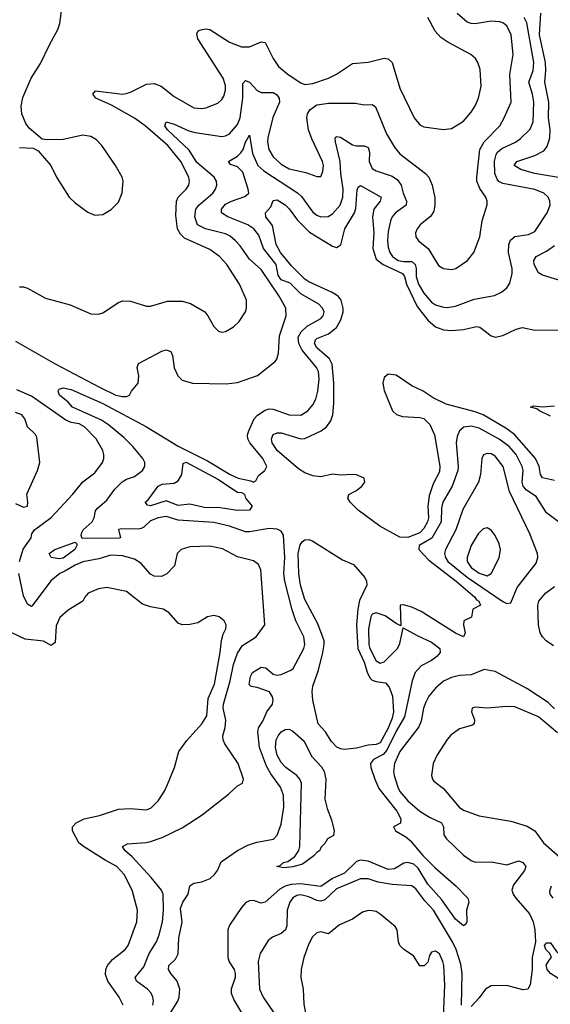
# Model space of a CAD drawing. Header units: inches. Extents: x 2001573 to 2220545, y 644482 to 846830.
# Tile 374 of 656: x 2071130 to 2073809, y 753494 to 758466. Entities that reach past the tile are written whole.
import ezdxf

# ---------------------------------------------------------------- set-up
doc = ezdxf.new("R2010")
doc.units = ezdxf.units.IN
doc.header["$MEASUREMENT"] = 0
doc.layers.add('C0775', color=7, linetype='Continuous')

msp = doc.modelspace()

# ---------------------------------------------------------------- linework, layer by layer
at = {"layer": 'C0775', "color": 5}
for points, elevation in [([(2071130, 757820.4), (2071198, 757818), (2071224.4, 757804.4), (2071288.2, 757730), (2071317, 757670), (2071380.3, 757570), (2071410, 757542), (2071474.3, 757494.3), (2071510, 757479.5), (2071550, 757482), (2071592.9, 757507.1), (2071630, 757543.8), (2071647.5, 757592.5), (2071653.3, 757650), (2071647.4, 757670), (2071613.8, 757730), (2071545, 757830), (2071518.9, 757858.9), (2071490, 757876.8), (2071450, 757883.1), (2071350, 757860.9), (2071270, 757858.9), (2071243.5, 757863.5), (2071178, 757918), (2071162, 757942), (2071141.6, 757990), (2071138.2, 758030), (2071146.7, 758073.3), (2071188.7, 758170), (2071234.8, 758245.2), (2071280.3, 758339.7), (2071323.5, 758416.5), (2071332.9, 758447.1), (2071344.5, 758535.5)], 420), ([(2071110, 756842.9), (2071310, 756728.5), (2071532.7, 756610), (2071616.3, 756570), (2071650, 756562.6), (2071670, 756563), (2071684, 756570), (2071694, 756590), (2071729.3, 756630.7), (2071732.1, 756667.9), (2071722.9, 756710), (2071729.4, 756730), (2071848.6, 756791.4), (2071870, 756798.2), (2071893.8, 756790), (2071901, 756770), (2071910, 756707.3), (2071927.9, 756667.9), (2071950, 756646.5), (2072002, 756630), (2072173.2, 756626.8), (2072230, 756633.1), (2072331.3, 756668.7), (2072420.4, 756739.6), (2072428.5, 756751.5), (2072437.2, 756782.8), (2072442.6, 756870), (2072475.9, 756970), (2072473.2, 757010), (2072439.9, 757070), (2072350, 757203.7), (2072290, 757257.3), (2072243.6, 757323.6), (2072219.5, 757350), (2072192.7, 757372.7), (2072170, 757385.2), (2072068.6, 757410), (2072027.8, 757430), (2072015, 757470), (2072019.6, 757510), (2072035, 757530), (2072105, 757590), (2072119.2, 757610), (2072126.2, 757630), (2072124.2, 757650), (2072112.2, 757670), (2072025.4, 757745.4), (2071986.3, 757806.3), (2071876, 757910), (2071862.3, 757930), (2071870, 757950.2), (2071910, 757937.7), (2071984.9, 757904.9), (2072016.5, 757896.5), (2072150, 757876.5), (2072170, 757879.7), (2072190, 757890.2), (2072230, 757936.8), (2072242.9, 757970), (2072256.6, 758070), (2072256.3, 758143.7), (2072270, 758158.2), (2072290.6, 758150.6), (2072330, 758107.6), (2072350, 758099), (2072410, 758097.8), (2072427.5, 758087.5), (2072440.2, 758070), (2072442.2, 758050), (2072408, 757972), (2072382.9, 757870), (2072381, 757850), (2072388.6, 757810), (2072410, 757772.9), (2072450, 757736), (2072490, 757713), (2072574.3, 757694.3), (2072630, 757673.4), (2072650, 757673.4), (2072661.1, 757698.9), (2072664.1, 757730), (2072659, 757750), (2072604.8, 757864.8), (2072588.1, 757910), (2072579.9, 757970), (2072583.1, 757990), (2072594.2, 758010), (2072630, 758035.3), (2072690, 758044.6), (2072825.3, 758045.3), (2072870, 758035.8), (2072910, 758036.9), (2072926.4, 758026.4), (2072982.2, 757890), (2073021.6, 757821.6), (2073050, 757789.3), (2073179.6, 757690), (2073196.1, 757670), (2073212.4, 757630), (2073226.1, 757566.1), (2073226.4, 757530), (2073220.6, 757499.4), (2073205.5, 757474.5), (2073151.5, 757430), (2073136.2, 757410), (2073128.4, 757390), (2073130, 757368.7), (2073144, 757350), (2073192.8, 757310), (2073244, 757224), (2073270, 757208.9), (2073310, 757204), (2073332, 757210), (2073390.7, 757249.3), (2073422.7, 757290), (2073452.8, 757370), (2073464.2, 757450), (2073489.7, 757530.3), (2073489.7, 757550), (2073482.7, 757570), (2073453.6, 757613.6), (2073438.7, 757650), (2073437.2, 757670), (2073453.7, 757810), (2073475, 757850), (2073554, 757930), (2073576.8, 757970), (2073610.6, 758050), (2073605.2, 758190), (2073621, 758290), (2073610.6, 758390), (2073590, 758434.5), (2073570, 758449.8), (2073554.8, 758454.8), (2073510, 758458.5), (2073430, 758445.3), (2073410, 758446), (2073390, 758453.1), (2073338, 758498)], 360), ([(2071130, 757116.3), (2071150, 757116.5), (2071169.8, 757110.2), (2071260.2, 757060.2), (2071386, 757026), (2071490, 756980.7), (2071530, 756979.7), (2071550, 756985.4), (2071630, 757038.3), (2071650, 757046), (2071690, 757044.9), (2071770, 757019.6), (2071790, 757019.6), (2071876.2, 757043.8), (2071950, 757045.4), (2071993.1, 757033.1), (2072064.4, 756990), (2072080.3, 756970), (2072110, 756916.3), (2072133.7, 756893.7), (2072150, 756888.7), (2072170, 756892), (2072210, 756914.9), (2072238.7, 756941.3), (2072269.8, 756990.2), (2072275.4, 757010), (2072274.5, 757050), (2072239.8, 757130), (2072175.7, 757230), (2072139.8, 757270), (2072090, 757304.8), (2071962.9, 757362.9), (2071942.4, 757382.4), (2071926.9, 757410), (2071917.9, 757477.9), (2071921.2, 757550), (2071931.2, 757570), (2071971.6, 757610), (2071984.6, 757630), (2071988.2, 757650), (2071983.7, 757670), (2071943.4, 757750), (2071877.9, 757830), (2071763.8, 757930), (2071710, 757968.3), (2071593.9, 758033.9), (2071514.8, 758070), (2071500.3, 758090), (2071512.6, 758107.4), (2071649.9, 758090.1), (2071667.5, 758092.5), (2071690, 758099.4), (2071770, 758140.8), (2071810, 758143.5), (2071844, 758130), (2071910, 758077.3), (2072010, 758020.9), (2072050, 758017.3), (2072070, 758020.5), (2072130, 758045), (2072150, 758062.4), (2072160.6, 758079.4), (2072169.9, 758110), (2072170, 758134), (2072157, 758170), (2072029.3, 758370), (2072024.6, 758395.4), (2072030.8, 758409.2), (2072044.4, 758415.6), (2072070, 758420.6), (2072090, 758416.8), (2072190, 758352.9), (2072250, 758328.8), (2072290, 758329.4), (2072350, 758354.3), (2072370, 758350.4), (2072410.2, 758270), (2072437.7, 758230), (2072486.3, 758190), (2072550, 758146.4), (2072570, 758139.3), (2072610, 758144.6), (2072689.9, 758170.1), (2072730, 758191.2), (2072810, 758245), (2072890, 758251.5), (2072970, 758271.8), (2072990, 758268.7), (2073010.2, 758250.2), (2073050, 758120.5), (2073122, 757970), (2073150, 757934.6), (2073170, 757924.7), (2073270, 757911.6), (2073310, 757916.5), (2073370, 757953.4), (2073410, 757998.7), (2073430, 758030.4), (2073447.2, 758070), (2073460.7, 758130), (2073454.5, 758214.5), (2073443.1, 758250), (2073430.6, 758270.6), (2073407.3, 758290), (2073291.9, 758351.9), (2073256.9, 758376.9), (2073228.4, 758408.4), (2073190, 758476.9)], 380), ([(2071892.2, 753450), (2071928.9, 753510), (2071936.2, 753530), (2071939, 753570), (2071925.7, 753610), (2071893.1, 753650), (2071882.4, 753670), (2071883.5, 753690), (2071917.5, 753722.5), (2071930.8, 753749.2), (2071933, 753830), (2071951, 753909), (2071942.7, 753977.3), (2071953.5, 754010), (2071981.1, 754050), (2071988.6, 754091.4), (2072010, 754104.8), (2072050, 754112.8), (2072092, 754130), (2072114.2, 754150), (2072128.2, 754170), (2072147.5, 754212.5), (2072229.2, 754270.8), (2072282.6, 754297.4), (2072326.7, 754313.3), (2072411.6, 754328.4), (2072430, 754348.2), (2072450, 754403), (2072463.8, 754490), (2072461.6, 754550), (2072446.6, 754590), (2072397.4, 754657.4), (2072375.8, 754695.8), (2072340.3, 754790), (2072333, 754870), (2072335.1, 754890), (2072357.2, 754922.9), (2072378.3, 754970), (2072406.3, 755010), (2072409.8, 755030), (2072407.2, 755047.2), (2072391.8, 755071.8), (2072330, 755094), (2072299.1, 755099.1), (2072289, 755109), (2072295.2, 755150), (2072306, 755170), (2072350, 755195.9), (2072373.6, 755193.6), (2072410, 755160.5), (2072430, 755155.8), (2072450, 755158.7), (2072499.3, 755180.7), (2072510.5, 755189.5), (2072564.5, 755290), (2072569.8, 755310), (2072564.4, 755350), (2072524.6, 755430), (2072505.6, 755485.6), (2072469.4, 755630), (2072464.4, 755670), (2072469.3, 755750), (2072462.4, 755862.4), (2072450, 755883.6), (2072430, 755893.8), (2072390, 755895.8), (2072290, 755879), (2072270, 755880.5), (2072190, 755908.1), (2072110, 755927.7), (2071930, 755939.2), (2071870, 755958), (2071830, 755951), (2071790, 755935.1), (2071757, 755903), (2071743.7, 755896.3), (2071730, 755893), (2071645.2, 755894.8), (2071629, 755891), (2071638.8, 755850), (2071631.9, 755848.1), (2071446.3, 755846.3), (2071441.5, 755861.4), (2071443.6, 755876.4), (2071450.9, 755890), (2071496.8, 755930), (2071506.3, 755950), (2071513.5, 755986.5), (2071521.6, 755998.4), (2071570, 756040.1), (2071610, 756094.8), (2071647.9, 756132.1), (2071670, 756145), (2071710, 756158.9), (2071750, 756189.3), (2071762.2, 756210), (2071761.6, 756230), (2071751.6, 756250), (2071702, 756310), (2071656.1, 756356.1), (2071579.4, 756419.4), (2071543.2, 756443.2), (2071397.7, 756510), (2071374.9, 756534.9), (2071331.5, 756570), (2071324.7, 756590), (2071330, 756600.7), (2071350, 756606.4), (2071390, 756598.9), (2071550, 756528), (2071770, 756409.8), (2071930, 756313.2), (2072078.9, 756238.9), (2072192.9, 756170), (2072233, 756150), (2072297.1, 756137.1), (2072310, 756130.6), (2072323.2, 756136.8), (2072335.8, 756164.2), (2072368.7, 756190), (2072377.2, 756210), (2072358, 756250), (2072292.2, 756330), (2072282.4, 756350), (2072279.8, 756370), (2072287.3, 756390), (2072313.7, 756450), (2072331.6, 756468.4), (2072370, 756493.5), (2072390, 756500.1), (2072410, 756498.7), (2072490, 756470.1), (2072550, 756469.4), (2072585.3, 756490), (2072610, 756520.8), (2072625.4, 756550), (2072635.6, 756590), (2072642.2, 756650), (2072638.2, 756690), (2072629.3, 756710), (2072556.8, 756796.8), (2072539.9, 756830), (2072536.4, 756863.6), (2072551.4, 756890), (2072581.4, 756918.6), (2072650, 756956.3), (2072662.2, 756970), (2072666.8, 756990), (2072659.8, 757010), (2072640.7, 757030), (2072550, 757080.9), (2072495.4, 757135.4), (2072450, 757152.8), (2072435.6, 757175.6), (2072424.7, 757230), (2072361, 757310), (2072337.6, 757377.6), (2072312.1, 757410), (2072282.2, 757430), (2072180.4, 757470), (2072149.8, 757490), (2072149.8, 757510), (2072170, 757533.9), (2072199.7, 757550), (2072267.6, 757572.4), (2072286.8, 757590), (2072284.2, 757610), (2072256, 757696), (2072230, 757723.7), (2072194.7, 757734.7), (2072184.5, 757750), (2072230, 757777.4), (2072246.3, 757793.7), (2072258.3, 757810), (2072270, 757848), (2072290, 757882.4), (2072306.2, 757790), (2072332.7, 757730), (2072362.9, 757702.9), (2072532.5, 757592.5), (2072553.5, 757573.4), (2072610, 757494.3), (2072630, 757478.9), (2072650, 757470.8), (2072687.5, 757472.5), (2072710, 757485.4), (2072748.1, 757530), (2072762.3, 757570), (2072763.5, 757610), (2072751.5, 757690), (2072748.1, 757750), (2072724.2, 757850), (2072723.5, 757870), (2072730, 757875.6), (2072750, 757873.5), (2072810, 757833.8), (2072830, 757828.4), (2072870, 757828.5), (2072890, 757820.3), (2072896.7, 757796.7), (2072894.4, 757750), (2072910, 757715.3), (2072930, 757702.7), (2073010, 757676), (2073037.2, 757657.2), (2073056.8, 757630), (2073066.1, 757590), (2073082.6, 757550), (2073080.5, 757530), (2073027.5, 757490), (2073010.2, 757470), (2073001.9, 757450), (2072990, 757396), (2072987, 757350), (2072990, 757318), (2072999.1, 757290), (2073012.1, 757270), (2073040.2, 757250), (2073070, 757244.2), (2073110, 757244.6), (2073127.5, 757230), (2073132.4, 757210), (2073132, 757170), (2073144.3, 757130), (2073170, 757085.1), (2073210, 757039.4), (2073230, 757026.8), (2073270, 757014), (2073290, 757012.6), (2073330, 757019.8), (2073425, 757055), (2073526.6, 757073.4), (2073562.9, 757090), (2073588.8, 757111.2), (2073604.7, 757135.3), (2073615.8, 757184.2), (2073615.7, 757210), (2073597.5, 757290), (2073599.6, 757330), (2073607.5, 757352.5), (2073630, 757371.6), (2073699.4, 757380.6), (2073730, 757396.5), (2073793.8, 757490), (2073807.7, 757530), (2073806.4, 757550), (2073798, 757570), (2073775.8, 757590), (2073730, 757609), (2073570, 757639), (2073549.6, 757649.6), (2073540.6, 757660.6), (2073529.1, 757690), (2073528, 757752), (2073535.3, 757784.7), (2073542.8, 757797.2), (2073564.7, 757815.3), (2073632.5, 757847.5), (2073656.1, 757863.9), (2073706.5, 757913.5), (2073723, 757950), (2073725.7, 758050), (2073718.9, 758090), (2073700.3, 758150), (2073722.3, 758210), (2073726, 758250), (2073689.9, 758450), (2073677.2, 758477.2)], 340), ([(2073890, 757661.7), (2073728.4, 757690), (2073659.8, 757710), (2073626, 757730), (2073639.7, 757750), (2073730, 757779.9), (2073776, 757804), (2073793.6, 757826.4), (2073807.2, 757870), (2073807.4, 757910), (2073799.4, 757970), (2073802.2, 758050), (2073781.4, 758150), (2073786.6, 758210), (2073784.4, 758250), (2073753.9, 758390), (2073761.2, 758498.8)], 320), ([(2073830, 756139.8), (2073770, 756152.7), (2073758.6, 756170), (2073752.5, 756210), (2073734.3, 756250), (2073630, 756369.1), (2073590, 756400.3), (2073470, 756470.6), (2073430, 756486.3), (2073283.9, 756523.9), (2073217.2, 756557.2), (2073167.6, 756590), (2073110, 756617.5), (2073030, 756670.5), (2072990, 756675.3), (2072970, 756658.7), (2072964.2, 756630), (2072970, 756592.7), (2073012.6, 756490), (2073033.1, 756473.1), (2073062.2, 756462.2), (2073150, 756457.2), (2073170, 756451.5), (2073201.2, 756421.2), (2073224.3, 756370), (2073251.9, 756211.9), (2073250, 756183.1), (2073217, 756123), (2073198, 756062.1), (2073190.9, 756010), (2073194.4, 755950), (2073189.2, 755930), (2073170, 755896.6), (2073150, 755875.4), (2073090, 755851.9), (2073050, 755852.2), (2072947.9, 755907.9), (2072839, 755990), (2072798.4, 756030), (2072787.5, 756050), (2072792.5, 756067.5), (2072830, 756088.4), (2072856.9, 756110), (2072873.1, 756130), (2072869.6, 756150), (2072830, 756167.6), (2072810, 756168.8), (2072750, 756165.3), (2072709.4, 756170.6), (2072650, 756157.5), (2072610, 756162.3), (2072570, 756177.4), (2072537.1, 756197.1), (2072429.5, 756290), (2072404.1, 756330), (2072400.9, 756350), (2072410, 756371), (2072430, 756379.5), (2072450, 756379.8), (2072549.2, 756349.2), (2072570, 756351.2), (2072651.6, 756390), (2072678.7, 756410), (2072700.5, 756439.5), (2072710.4, 756470), (2072716.8, 756530), (2072716.9, 756630), (2072707.1, 756727.1), (2072693.9, 756753.9), (2072630, 756808.9), (2072619.1, 756830), (2072624.1, 756850), (2072630, 756855.3), (2072690, 756880.1), (2072730, 756912.3), (2072752.1, 756950), (2072762.9, 756990), (2072763.5, 757010), (2072753.2, 757050), (2072737.3, 757070), (2072704.7, 757090), (2072590, 757141.7), (2072570, 757154.9), (2072503.3, 757223.3), (2072447.6, 757290), (2072425.9, 757330), (2072406.8, 757426.8), (2072373.6, 757470), (2072370.8, 757490), (2072398.2, 757521.8), (2072410, 757552.4), (2072430, 757555.9), (2072470, 757531), (2072490, 757511.3), (2072533.1, 757453.1), (2072592.8, 757392.8), (2072710, 757321.6), (2072730, 757315), (2072751.6, 757328.4), (2072772, 757410), (2072820.5, 757490), (2072827.4, 757512.6), (2072833.3, 757606.7), (2072838.9, 757621.1), (2072850, 757629.1), (2072954.5, 757570), (2072950.8, 757550), (2072918.2, 757510), (2072911.2, 757471.2), (2072917.6, 757390), (2072912.9, 757310), (2072930, 757256.6), (2072964.5, 757230), (2073063.6, 757183.6), (2073072.6, 757170), (2073083.4, 757130), (2073137.3, 757017.3), (2073190, 756948.8), (2073230, 756915.7), (2073270, 756899.4), (2073310, 756896.9), (2073370, 756901.8), (2073436.9, 756916.9), (2073452.9, 756912.9), (2073510, 756869.2), (2073530, 756862.6), (2073570, 756871), (2073636.2, 756903.8), (2073668.4, 756911.6), (2073730, 756897.4), (2073890, 756899.6)], 320), ([(2073852, 757150), (2073770, 757176), (2073750, 757187), (2073727.2, 757230), (2073725.2, 757250), (2073737.6, 757270), (2073790, 757296.3), (2073830, 757326.5)], 320), ([(2071129.2, 755730), (2071148.2, 755791.8), (2071188.9, 755850), (2071191.8, 755870), (2071204.5, 755890), (2071290, 755952.4), (2071399.3, 756070), (2071450, 756131.8), (2071510, 756178.4), (2071547.8, 756230), (2071555.9, 756250), (2071555.9, 756270), (2071549.8, 756290), (2071516, 756350), (2071458.4, 756410), (2071430, 756425.9), (2071390, 756432.4), (2071362.9, 756442.9), (2071190, 756565.7), (2071116.6, 756596.6)], 360), ([(2073810, 756464.4), (2073754, 756490), (2073740.9, 756500.9), (2073709.3, 756510), (2073724.1, 756515.9), (2073770, 756511.8), (2073830, 756515.8)], 280), ([(2071110, 756023.6), (2071150, 756004.7), (2071169.2, 756010), (2071172.1, 756030), (2071166, 756070), (2071220.3, 756190), (2071232, 756230), (2071217.1, 756357.1), (2071210, 756372), (2071169.6, 756409.6), (2071157, 756450), (2071142, 756470), (2071110, 756483.1)], 380), ([(2073849.9, 755929.9), (2073790, 755976.4), (2073738, 756058), (2073689.5, 756089.5), (2073672, 756110), (2073667.6, 756130), (2073672.5, 756190), (2073667.3, 756210), (2073635.9, 756270), (2073601.4, 756310), (2073550, 756348.3), (2073450, 756403.2), (2073410, 756414.1), (2073371.8, 756408.2), (2073350.7, 756389.3), (2073338, 756362), (2073334.2, 756330), (2073344.6, 756210), (2073342.3, 756190), (2073314.3, 756110), (2073266.4, 756030), (2073260.3, 755999.7), (2073257.6, 755930), (2073211.6, 755848.4), (2073147.3, 755810), (2073145.1, 755790), (2073196.2, 755736.2), (2073334, 755630), (2073428.5, 755550), (2073435.8, 755535.8), (2073447.7, 755530), (2073456, 755510), (2073418, 755490), (2073410.7, 755449.3), (2073372, 755430), (2073371, 755409), (2073378.8, 755370), (2073370.4, 755349.6), (2073330, 755368.5), (2073157.3, 755477.3), (2073110, 755499.9), (2073068.1, 755511.9), (2073050.5, 755509.5), (2073054.4, 755405.6), (2073030, 755416.3), (2072975.9, 755455.9), (2072930, 755471.3), (2072910, 755463.5), (2072903, 755450), (2072891.7, 755390), (2072893.3, 755310), (2072897.5, 755290), (2072930, 755227.8), (2072950, 755217.3), (2072970, 755224.1), (2073036.8, 755290), (2073050, 755315.5), (2073065.6, 755394.4), (2073136.1, 755356.1), (2073210, 755323.1), (2073251.7, 755290), (2073252.6, 755270), (2073236.3, 755250), (2073209.7, 755230.3), (2073157.2, 755202.8), (2073127.5, 755170), (2073112.3, 755127.7), (2073073.6, 754946.4), (2073030, 754872.6), (2072983.5, 754776.5), (2072964.5, 754755.5), (2072915.8, 754730), (2072901.9, 754710), (2072902.4, 754690), (2072922.7, 754630), (2072944, 754584), (2073034.2, 754470), (2073054.6, 754430), (2073052.2, 754407.8), (2073018, 754390), (2073027.3, 754370), (2073079.1, 754339.1), (2073100.9, 754320.9), (2073165.7, 754245.7), (2073225.3, 754185.3), (2073333.1, 754090), (2073392.4, 754030), (2073398, 754010), (2073386.4, 753970), (2073387.7, 753910), (2073382, 753898), (2073370, 753889.4), (2073330, 753924.5), (2073261.6, 754021.6), (2073190, 754101.1), (2073141.5, 754181.5), (2073120.8, 754200.8), (2073090, 754210.4), (2073070, 754206), (2073022.2, 754177.8), (2072990, 754174.6), (2072890, 754216.7), (2072850, 754222.5), (2072830, 754214.9), (2072770, 754155.3), (2072710, 754129.5), (2072650, 754088.4), (2072550, 754102.8), (2072500.3, 754099.7), (2072469.8, 754090.2), (2072444.4, 754075.6), (2072370, 754009), (2072350, 754005.3), (2072310, 754017.4), (2072290, 754016.4), (2072271.8, 754008.2), (2072250, 753983.5), (2072190, 753893.7), (2072181.9, 753870), (2072180.7, 753730), (2072187.9, 753707.9), (2072212.6, 753670), (2072218.7, 753650), (2072217.3, 753630), (2072197.6, 753570), (2072198.3, 753550), (2072213.2, 753513.2), (2072250.1, 753450)], 340), ([(2071801.9, 753490), (2071805.2, 753510), (2071802.3, 753530), (2071794.4, 753550), (2071775.6, 753570), (2071719.3, 753610), (2071712.8, 753630), (2071756.8, 753683.2), (2071783.7, 753750), (2071820.5, 753810), (2071835, 753845), (2071851.6, 753910), (2071856.2, 753970), (2071853.9, 754050), (2071845.9, 754070), (2071794.1, 754134.1), (2071698.7, 754238.7), (2071660.5, 754270), (2071649.7, 754290), (2071675.1, 754304.9), (2071769.7, 754310.3), (2071785.3, 754314.7), (2071850, 754336.5), (2071950, 754384.9), (2072051.8, 754450), (2072184.8, 754555.3), (2072230, 754597.3), (2072255.3, 754610), (2072259.6, 754630), (2072233.1, 754710), (2072165.9, 754810), (2072157.4, 754830), (2072156.3, 754850), (2072168, 754892), (2072171.5, 754928.5), (2072158, 754990), (2072158.7, 755010), (2072193.1, 755126.9), (2072209.2, 755210), (2072230, 755267.6), (2072254.5, 755305.5), (2072323.5, 755350), (2072367.6, 755410), (2072348, 755688), (2072335.3, 755715.3), (2072310, 755732.8), (2072230, 755752.9), (2072153.4, 755793.4), (2072090, 755806.6), (2071990, 755803.5), (2071946, 755790), (2071924.9, 755770), (2071912, 755708), (2071872.7, 755667.3), (2071845.5, 755654.5), (2071810, 755656.2), (2071790, 755666.6), (2071741.5, 755721.5), (2071710, 755741.4), (2071650, 755759.4), (2071590, 755761.4), (2071530, 755743.2), (2071450, 755728), (2071410, 755711.6), (2071359.1, 755680.9), (2071332.4, 755670), (2071288.4, 755631.6), (2071193.4, 755506.6), (2071190, 755503.5), (2071170, 755514), (2071150, 755556.2), (2071126.6, 755670)], 360), ([(2071652.5, 753490), (2071633.4, 753530), (2071575.9, 753610), (2071564.4, 753644.4), (2071564.7, 753670), (2071573.9, 753690), (2071599.4, 753720.6), (2071663.1, 753770), (2071678.4, 753790), (2071721.4, 753910), (2071725, 753970), (2071698.2, 754070), (2071657.3, 754150), (2071620.3, 754190), (2071561.8, 754221.8), (2071453.1, 754290), (2071429.4, 754309.4), (2071397.6, 754370), (2071397.6, 754390), (2071415.6, 754410), (2071456.2, 754430), (2071532.6, 754447.4), (2071630, 754479.6), (2071690, 754483.3), (2071770, 754475.3), (2071794.7, 754485.3), (2071830, 754521.6), (2071861.3, 754570), (2071876.1, 754603.9), (2071911.3, 754690), (2071933.6, 754770), (2071973.4, 754826.6), (2072050, 754910.4), (2072075.1, 754950), (2072081.2, 755038.8), (2072113.8, 755110), (2072142.5, 755270), (2072148.8, 755331.2), (2072157.4, 755362.6), (2072171.8, 755390), (2072172, 755410), (2072162, 755430), (2072137.2, 755450), (2072110, 755456.9), (2072078.8, 755450), (2072030, 755420.5), (2071988.6, 755411.4), (2071950, 755409.5), (2071930, 755418.4), (2071885.6, 755470), (2071855.1, 755490), (2071790, 755500.7), (2071750, 755514.2), (2071670, 755578.8), (2071570, 755599.3), (2071527.7, 755592.3), (2071475.8, 755570), (2071459.5, 755550), (2071450, 755529.6), (2071375.8, 755484.2), (2071333.2, 755446.8), (2071315.3, 755404.7), (2071310, 755321.2), (2071290, 755305.1), (2071250, 755327.1), (2071158.2, 755338.2), (2071090, 755369.7)], 380), ([(2073824.7, 755304.7), (2073788.7, 755328.7), (2073768.9, 755348.9), (2073757.3, 755370), (2073749.9, 755410.1), (2073746, 755510), (2073750.9, 755530), (2073785, 755570), (2073830, 755603.3)], 340), ([(2073830, 754986.4), (2073797.6, 755017.6), (2073690, 755087.9), (2073530, 755174.9), (2073475.4, 755184.6), (2073410, 755158.4), (2073350, 755154.5), (2073310, 755145), (2073270, 755125.7), (2073230.1, 755089.9), (2073196.3, 755050), (2073180, 755020), (2073169.1, 754990), (2073156.5, 754923.5), (2073144.8, 754895.2), (2073049.6, 754770), (2073022, 754710), (2073016.9, 754670), (2073020.1, 754650), (2073038.9, 754590), (2073050, 754568.8), (2073090, 754521.8), (2073150, 754468.9), (2073198.4, 754438.4), (2073259.3, 754410), (2073269.4, 754390), (2073271.4, 754350), (2073284.7, 754330), (2073370, 754246.9), (2073410, 754219.4), (2073430, 754211.8), (2073512.8, 754212.9), (2073590, 754197.6), (2073650, 754218), (2073670.3, 754210), (2073685.7, 754190), (2073679, 754170), (2073622.3, 754097.7), (2073614.6, 754070), (2073620.9, 754050), (2073634.4, 754030), (2073704.2, 753950), (2073723, 753910), (2073730.7, 753870), (2073734, 753810), (2073718, 753730), (2073717.1, 753670), (2073707.5, 753592.5), (2073695.6, 753570), (2073670, 753566.4), (2073590, 753589.6), (2073510, 753587.3), (2073482.2, 753570), (2073450, 753526), (2073410, 753482.3)], 360), ([(2073844.5, 754864.5), (2073750, 754945.4), (2073630, 754995.4), (2073590, 754997.7), (2073490.2, 754989.8), (2073430, 754995), (2073414, 754990), (2073411.6, 754970), (2073425.4, 754930), (2073425.3, 754910), (2073416.3, 754903.7), (2073350, 754884.6), (2073306.8, 754853.2), (2073288.6, 754831.4), (2073236.8, 754750), (2073217.4, 754710), (2073209.5, 754650), (2073213.5, 754630), (2073220.3, 754620.3), (2073270, 754583.5), (2073348.8, 754488.8), (2073370, 754474.6), (2073450, 754444.9), (2073610, 754418.5), (2073692.7, 754392.7), (2073730, 754370.4), (2073775.3, 754310), (2073856.2, 754236.2)], 380), ([(2073360.2, 753490), (2073364.5, 753650), (2073356.4, 753696.4), (2073334.3, 753770), (2073316, 753810), (2073219.7, 753970), (2073175.6, 754015.6), (2073130, 754077.6), (2073110, 754092.7), (2073010, 754098.1), (2072939.7, 754110), (2072890, 754127.3), (2072850, 754128.3), (2072730, 754077.4), (2072670, 754021.1), (2072650, 754015), (2072630, 754017.4), (2072590, 754037.2), (2072550, 754046.4), (2072530, 754042.7), (2072510, 754031.1), (2072493.9, 754010), (2072480.8, 753970), (2072478.5, 753890), (2072473, 753870), (2072450, 753851.7), (2072406.9, 753833.1), (2072384.1, 753815.9), (2072343.9, 753750), (2072335, 753710), (2072340.6, 753570), (2072358.8, 753530), (2072414, 753450)], 360), ([(2073812.9, 754090), (2073805.1, 754065.1), (2073807.2, 754050), (2073820.9, 754030)], 380), ([(2073270.3, 753430), (2073276.1, 753590), (2073270.9, 753690), (2073267.1, 753710), (2073250, 753748), (2073230, 753762.4), (2073210, 753758), (2073199, 753741), (2073190, 753706), (2073171.5, 753688.4), (2073150, 753687.8), (2073118.4, 753738.4), (2073069.9, 753769.9), (2073049.9, 753790), (2073042.9, 753810), (2073036.1, 753870), (2073026.4, 753886.4), (2072950, 753949.8), (2072930, 753961.8), (2072910, 753966.2), (2072890, 753967.6), (2072860.2, 753959.8), (2072810, 753923), (2072744.9, 753895.1), (2072690, 753849.3), (2072650, 753860.2), (2072630, 753855.2), (2072607.3, 753832.7), (2072585.8, 753790), (2072564.8, 753730), (2072551.7, 753670), (2072550.2, 753630), (2072562, 753570), (2072565.5, 753494.5), (2072577.3, 753430)], 380)]:
    msp.add_lwpolyline(points, dxfattribs=dict(at, elevation=elevation))
for points, elevation in [([(2073490, 756274.6), (2073472.1, 756267.9), (2073462.6, 756250), (2073456.5, 756170), (2073446.5, 756130), (2073367.9, 755992.1), (2073332.6, 755890), (2073280.6, 755790), (2073275.4, 755770), (2073279.1, 755750), (2073291.6, 755730), (2073390, 755650.8), (2073570, 755528), (2073590, 755518.6), (2073610, 755521.8), (2073641.2, 755598.8), (2073738, 755722), (2073746.2, 755750), (2073744.2, 755770), (2073705.7, 755870), (2073603.5, 756083.5), (2073570.5, 756210), (2073530, 756262), (2073510, 756273.3)], 360), ([(2072230, 755987.8), (2072130, 756003.3), (2072070, 756000.5), (2071990, 756019.7), (2071930, 756012), (2071870, 756036.2), (2071790, 756011.2), (2071775.1, 756015.1), (2071763.7, 756030), (2071778.8, 756041.2), (2071830, 756110.2), (2071850, 756121.3), (2071910, 756124.9), (2071930, 756136.5), (2071948.9, 756170), (2071955.2, 756224.8), (2071970, 756230.9), (2072130, 756145.8), (2072230, 756080.8), (2072250, 756078.9), (2072266, 756070), (2072270.7, 756050), (2072303.9, 756010), (2072290, 755989.9)], 320), ([(2073490, 755899.7), (2073470, 755895.1), (2073444.7, 755870), (2073408.7, 755810), (2073388.7, 755750), (2073389.5, 755730), (2073410, 755699.5), (2073450, 755670.8), (2073490, 755657.8), (2073509.8, 755670.2), (2073550.7, 755749.3), (2073557.3, 755790), (2073550, 755819.3), (2073530, 755860.7), (2073510, 755887.8)], 380), ([(2071330, 755743.2), (2071289.9, 755749.9), (2071279.7, 755770), (2071307.3, 755790), (2071410, 755828.2), (2071419.1, 755819.1), (2071419.6, 755810), (2071408.2, 755790), (2071350, 755747.4)], 340), ([(2072770, 754780.7), (2072750, 754783.4), (2072732.1, 754792.1), (2072702.2, 754822.2), (2072673.5, 754870), (2072637.3, 754910), (2072610.4, 755030), (2072606.4, 755073.6), (2072610, 755100.4), (2072638, 755182), (2072660.5, 755270), (2072667.7, 755310), (2072666.6, 755330), (2072635.9, 755415.9), (2072570, 755537.7), (2072547.4, 755610), (2072539.6, 755670), (2072535.9, 755770), (2072545.9, 755814.1), (2072556.6, 755830), (2072570, 755840.1), (2072590, 755840.8), (2072610, 755833), (2072759.2, 755739.2), (2072815.1, 755715.1), (2072872.3, 755650), (2072881.9, 755630), (2072882.5, 755610), (2072846.2, 755533.8), (2072836.8, 755490), (2072829.8, 755410), (2072836.7, 755290), (2072870, 755221.5), (2072885.6, 755165.6), (2072900.2, 755140.2), (2072910, 755131), (2072930, 755123.6), (2072976.6, 755116.6), (2072995.2, 755095.2), (2073013.1, 755050), (2073017, 754970), (2073010, 754938.5), (2072990, 754888.2), (2072950, 754813.6), (2072930, 754805.1), (2072890, 754802.5), (2072830, 754786.8)], 320), ([(2072463.3, 754183.3), (2072429, 754190), (2072444.6, 754195.4), (2072462, 754210), (2072484.5, 754215.5), (2072518.9, 754241.1), (2072539.8, 754270), (2072544.8, 754290), (2072552.2, 754610), (2072544.5, 754630), (2072528.8, 754648.8), (2072473.8, 754690), (2072450, 754715.4), (2072430, 754752.6), (2072421.3, 754790), (2072425.8, 754830), (2072435.4, 754850), (2072450.6, 754870), (2072470, 754881.3), (2072490, 754883.4), (2072510, 754873), (2072565.2, 754825.2), (2072605.4, 754745.4), (2072653.4, 754693.4), (2072667.9, 754670), (2072675.8, 754630), (2072670.2, 754530), (2072682.3, 754482.3), (2072704.9, 754424.9), (2072717.3, 754370), (2072714, 754346), (2072684.7, 754330), (2072670, 754306), (2072650, 754286), (2072644.7, 754270), (2072630, 754261.2), (2072615.8, 754244.2), (2072558.5, 754201.5), (2072510, 754187.4)], 320), ([(2073890, 753589.6), (2073841.4, 753630), (2073809.5, 753649.5), (2073793.7, 753670), (2073788.1, 753691.9), (2073802.5, 753717.5), (2073815.1, 753730), (2073806.6, 753750), (2073786, 753770), (2073779, 753790), (2073790, 753804.7), (2073810, 753804), (2073840.4, 753760.4), (2073870.6, 753730), (2073894.5, 753714.5), (2073911, 753691), (2073914.5, 753670), (2073910, 753644), (2073904.2, 753615.8)], 360)]:
    msp.add_lwpolyline(points, close=True, dxfattribs=dict(at, elevation=elevation))

doc.saveas('drawing.dxf')
